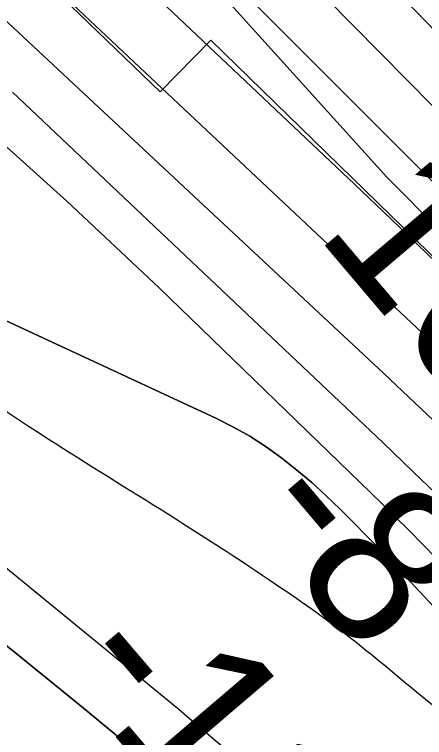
# Model space of a CAD drawing. Extents: x 3279314 to 3317160, y 734079 to 759431.
# Drawn here: x 3308373.6 to 3308545.4, y 751081.3 to 751384.3 of the extents above; entities that cross this region are included whole.
import ezdxf

# ---------------------------------------------------------------- set-up
doc = ezdxf.new("R2010")
doc.units = 0
for name, color, linetype in [('V-RIVR-EDGE', 7, 'Continuous'), ('V-RIVR-RANG', 7, 'Continuous'), ('V-RRAP-RVMT', 7, 'Continuous'), ('V-SITE-VEGE', 7, 'Continuous'), ('V-TOPO-DPTH', 7, 'Continuous'), ('V-TOPO-MAJR', 7, 'Continuous'), ('V-TOPO-MINR', 7, 'Continuous'), ('V-TOPO-WATR', 7, 'Continuous')]:
    doc.layers.add(name, color=color, linetype=linetype)

msp = doc.modelspace()

# ---------------------------------------------------------------- linework, layer by layer
at = {"layer": 'V-RIVR-EDGE'}
msp.add_spline([(3310321.13, 749040.23), (3310300.43, 749054.71), (3310291.48, 749060.21), (3310284.53, 749069.69), (3310279.08, 749082.15), (3310276.14, 749099.09), (3310273.16, 749101.58), (3310272.66, 749103.08), (3310274.17, 749108.55), (3310272.69, 749114.53), (3310270.22, 749124), (3310267.74, 749126.49), (3310257.78, 749125.02), (3310250.81, 749127.03), (3310248.83, 749130.03), (3310246.36, 749138), (3310246.37, 749142.98), (3310240.9, 749146.48), (3310227.47, 749153.98), (3310224.49, 749156.98), (3310223.53, 749170.92), (3310223.05, 749178.39), (3310221.57, 749182.88), (3310210.16, 749201.33), (3310196.27, 749220.28), (3310184.35, 749234.26), (3310180.89, 749244.22), (3310168.48, 749260.69), (3310132.24, 749302.6), (3310100.95, 749338.04), (3310093.01, 749349.51), (3310080.1, 749360.99), (3310068.19, 749377.95), (3310063.22, 749384.44), (3310063.24, 749392.9), (3310059.28, 749401.38), (3310050.84, 749409.37), (3310038.9, 749415.37), (3310032.93, 749417.88), (3310031.94, 749421.36), (3310031.97, 749431.32), (3310027.51, 749441.79), (3310013.62, 749463.24), (3310002.21, 749480.19), (3309996.75, 749484.69), (3309989.8, 749494.17), (3309966.47, 749525.1), (3309915.81, 749577.01), (3309885.51, 749606.96), (3309870.12, 749627.91), (3309858.72, 749646.37), (3309848.3, 749660.83), (3309832.41, 749680.29), (3309811.56, 749707.23), (3309792.19, 749727.7), (3309770.83, 749747.17), (3309749.97, 749767.14), (3309721.15, 749794.1), (3309694.33, 749821.55), (3309675.95, 749841.02), (3309647.16, 749875.94), (3309632.27, 749893.91), (3309623.81, 749897.91), (3309619.35, 749905.89), (3309612.4, 749914.37), (3309608.42, 749917.87), (3309602.95, 749917.88), (3309597.97, 749917.89), (3309593.49, 749919.4), (3309591.01, 749923.39), (3309589.53, 749928.87), (3309582.58, 749936.85), (3309559.72, 749955.33), (3309517.49, 749996.77), (3309500.12, 750016.73), (3309486.72, 750038.67), (3309451.96, 750074.11), (3309414.2, 750111.55), (3309372.47, 750150), (3309355.08, 750165.97), (3309348.13, 750174.95), (3309345.66, 750180.94), (3309337.24, 750197.39), (3309328.3, 750210.36), (3309324.84, 750220.82), (3309324.86, 750227.79), (3309323.88, 750231.78), (3309308.97, 750246.75), (3309301.02, 750253.25), (3309289.58, 750255.27), (3309275.65, 750261.28), (3309266.21, 750269.27), (3309256.29, 750285.23), (3309242.39, 750304.18), (3309232.48, 750324.13), (3309226.56, 750344.06), (3309225.09, 750354.02), (3309225.1, 750360.49), (3309226.61, 750366.47), (3309226.63, 750374.93), (3309224.66, 750381.91), (3309217.72, 750394.37), (3309214.25, 750402.35), (3309208.81, 750416.8), (3309202.88, 750437.23), (3309195.97, 750461.15), (3309191.05, 750483.07), (3309177.66, 750507.51), (3309165.75, 750523.97), (3309142.39, 750541.95), (3309121.53, 750561.92), (3309087.25, 750593.38), (3309058.44, 750623.32), (3309023.66, 750653.78), (3308984.89, 750682.26), (3308965.52, 750701.73), (3308934.71, 750725.21), (3308916.82, 750741.69), (3308889.5, 750766.65), (3308879.07, 750781.12), (3308861.7, 750803.57), (3308838.86, 750831.51), (3308825.46, 750846.48), (3308814.55, 750864.44), (3308799.66, 750884.89), (3308786.77, 750907.83), (3308769.91, 750936.75), (3308755.5, 750949.23), (3308730.15, 750966.23), (3308702.32, 750989.7), (3308667.03, 751014.68), (3308635.22, 751038.16), (3308607.37, 751054.17), (3308596.45, 751066.15), (3308577.55, 751076.15), (3308544.74, 751098.14), (3308515.42, 751122.12), (3308480.63, 751147.1), (3308431.9, 751178.59), (3308381.19, 751210.58), (3308313.08, 751254.57), (3308298.17, 751264.07), (3308277.31, 751288.02), (3308255.95, 751308.99), (3308247.01, 751317.97), (3308234.57, 751321.99), (3308223.13, 751325), (3308216.67, 751329.5), (3308211.21, 751335.99), (3308207.75, 751346.95), (3308191.84, 751357.45), (3308167.47, 751369.96), (3308143.1, 751381.47), (3308114.75, 751393.99), (3308098.83, 751402), (3308065.53, 751427.97), (3308034.73, 751454.44), (3307987.99, 751482.94), (3307953.18, 751501.95), (3307919.38, 751524.44), (3307889.04, 751538.95), (3307842.78, 751558.49), (3307826.37, 751569.48), (3307807.98, 751583.97), (3307787.11, 751600.95), (3307757.78, 751617.95), (3307730.93, 751635.94), (3307709.54, 751642.47), (3307686.18, 751660.95), (3307647.39, 751683.46), (3307590.22, 751719.45), (3307548.46, 751746.94), (3307501.72, 751774.94), (3307418.18, 751822.45), (3307378.91, 751849.94), (3307352.06, 751864.44), (3307323.22, 751882.44), (3307282.93, 751899.97), (3307232.7, 751923.5), (3307180.99, 751954.99), (3307151.19, 751984.94), (3307118.88, 752007.93), (3307079.59, 752027.95), (3307037.81, 752048.46), (3306959.2, 752074.05), (3306908.45, 752091.61), (3306835.32, 752115.69), (3306813.43, 752124.71), (3306798, 752129.23), (3306775.59, 752128.29), (3306737.24, 752125.39), (3306707.36, 752121.48), (3306675.99, 752124.05), (3306640.67, 752138.08), (3306619.79, 752149.59), (3306586.97, 752168.09), (3306556.14, 752186.09), (3306540.22, 752191.11), (3306530.77, 752196.11), (3306523.31, 752198.12), (3306509.86, 752198.66), (3306494.43, 752199.19), (3306481.99, 752202.21), (3306455.62, 752212.73), (3306426.27, 752223.26), (3306394.43, 752235.79), (3306377.52, 752244.3), (3306357.63, 752254.8), (3306340.22, 752261.82), (3306315.84, 752271.84), (3306291.96, 752278.87), (3306250.66, 752292.41), (3306229.29, 752305.91), (3306214.86, 752312.92), (3306196.46, 752320.43), (3306178.54, 752322.47), (3306158.63, 752327.5), (3306122.35, 752354.48), (3306083.1, 752388.93), (3306035.88, 752426.89), (3305994.62, 752454.38), (3305960.83, 752483.35), (3305942.93, 752491.36), (3305925.51, 752496.38), (3305911.08, 752501.39), (3305890.21, 752519.37), (3305880.28, 752528.36), (3305854.92, 752543.36), (3305817.11, 752558.39), (3305791.24, 752567.92), (3305763.88, 752577.45), (3305740.5, 752586.47), (3305713.14, 752599.98), (3305680.82, 752615.99), (3305651.97, 752630.01), (3305614.66, 752644.04), (3305572.38, 752660.58), (3305548.49, 752666.61), (3305515.65, 752676.65), (3305473.87, 752696.18), (3305452.48, 752705.69), (3305406.24, 752733.19), (3305373.44, 752759.66), (3305338.65, 752786.14), (3305328.71, 752794.13), (3305312.3, 752802.64), (3305286.93, 752813.66), (3305252.11, 752826.69), (3305242.16, 752830.2), (3305208.83, 752844.72), (3305177.02, 752867.21), (3305143.72, 752892.19), (3305118.38, 752915.16), (3305099, 752933.13), (3305078.61, 752943.14), (3305068.68, 752953.62), (3305059.76, 752971.57), (3305047.83, 752980.06), (3305022.47, 752992.58), (3305004.56, 752998.1), (3304987.64, 753004.11), (3304962.77, 753016.13), (3304950.35, 753026.12), (3304927, 753047.59), (3304902.65, 753069.06), (3304884.27, 753085.54), (3304875.32, 753093.03), (3304866.37, 753098.53), (3304851.45, 753104.04), (3304833.04, 753108.07), (3304825.58, 753113.07), (3304814.14, 753120.56), (3304795.25, 753131.07), (3304772.88, 753147.56), (3304761.44, 753154.06), (3304763.94, 753158.04), (3304771.92, 753160.01), (3304783.88, 753164.96), (3304789.87, 753171.91), (3304791.88, 753177.39), (3304788.41, 753185.36), (3304783.94, 753189.36), (3304774.98, 753188.88), (3304768, 753187.9), (3304759.52, 753180.45), (3304750.53, 753171.51), (3304743.06, 753171.03), (3304737.09, 753172.04), (3304729.16, 753187.5), (3304721.73, 753203.95), (3304719.77, 753216.4), (3304715.85, 753239.82), (3304713.88, 753252.27), (3304707.95, 753266.73), (3304696.05, 753288.66), (3304696.05, 753291.15), (3304698.05, 753293.14), (3304721.87, 753260.22), (3304725.85, 753259.21), (3304731.83, 753261.69), (3304735.33, 753264.17), (3304733.35, 753270.15), (3304720.92, 753276.65), (3304713.96, 753281.65), (3304711.48, 753286.14), (3304713.98, 753291.11), (3304717.98, 753296.58), (3304717.99, 753300.56), (3304718.5, 753307.03), (3304717.02, 753313.51), (3304711.57, 753324.98), (3304706.64, 753344.91), (3304708.16, 753355.36), (3304713.67, 753366.3), (3304719.16, 753370.27), (3304720.66, 753373.26), (3304721.2, 753393.17), (3304720.24, 753405.62), (3304722.25, 753412.09), (3304722.76, 753416.07), (3304717.78, 753416.58), (3304715.78, 753414.1), (3304705.78, 753396.7), (3304698.79, 753388.75), (3304690.8, 753382.79), (3304689.3, 753379.81), (3304686.29, 753369.36), (3304679.29, 753358.92), (3304660.84, 753349), (3304644.89, 753343.07), (3304640.41, 753343.08), (3304636.93, 753344.58), (3304631.46, 753345.09), (3304617.01, 753341.14), (3304603.55, 753337.19), (3304582.13, 753334.26), (3304568.69, 753336.28), (3304558.23, 753332.33), (3304554.24, 753329.85), (3304552.23, 753325.37), (3304552.22, 753319.89), (3304556.69, 753317.39), (3304565.16, 753317.37), (3304576.61, 753317.34), (3304598.04, 753325.26), (3304606.01, 753325.24), (3304613.48, 753325.22), (3304648.36, 753335.09), (3304667.78, 753333.55), (3304668.76, 753326.58), (3304665.26, 753321.61), (3304643.84, 753318.67), (3304628.9, 753317.21), (3304618.94, 753317.24), (3304605.48, 753310.3), (3304596.99, 753303.35), (3304588.02, 753300.88), (3304567.61, 753299.44), (3304549.68, 753299.98), (3304541.72, 753301.99), (3304535.25, 753305.49), (3304526.8, 753311.99), (3304519.87, 753327.44), (3304518.9, 753335.41), (3304521.39, 753337.4), (3304525.87, 753336.89), (3304526.84, 753326.93), (3304529.33, 753326.92), (3304534.81, 753329.4), (3304537.33, 753338.35), (3304537.34, 753342.34), (3304537.86, 753354.29), (3304541.37, 753363.24), (3304546.86, 753368.71), (3304559.32, 753371.16), (3304574.27, 753376.6), (3304588.22, 753378.06), (3304594.7, 753384.02), (3304597.71, 753389.99), (3304596.72, 753393.48), (3304592.24, 753395.98), (3304585.76, 753391.02), (3304573.81, 753391.05), (3304554.38, 753389.6), (3304538.93, 753384.66), (3304531.44, 753374.72), (3304526.44, 753364.27), (3304528.89, 753350.82), (3304526.89, 753347.34), (3304520.9, 753341.38), (3304515.92, 753340.9), (3304509.95, 753341.41), (3304494.53, 753349.41), (3304491.56, 753355.9), (3304490.57, 753360.38), (3304490.59, 753365.36), (3304496.09, 753376.8), (3304507.09, 753394.7), (3304515.59, 753407.62), (3304516.11, 753419.07), (3304517.12, 753423.55), (3304526.1, 753431), (3304531.1, 753437.46), (3304532.61, 753445.92), (3304524.17, 753453.41), (3304521.69, 753458.9), (3304530.68, 753468.83), (3304541.15, 753474.28), (3304555.1, 753477.24), (3304557.09, 753479.22), (3304557.1, 753482.71), (3304543.16, 753483.24), (3304520.26, 753482.8), (3304499.35, 753484.84), (3304485.9, 753485.38), (3304474.95, 753484.41), (3304448.54, 753476.5), (3304441.56, 753474.53), (3304417.11, 753455.17), (3304393.67, 753438.3), (3304387.18, 753431.34), (3304378.71, 753431.36), (3304357.3, 753430.92), (3304348.83, 753429.94), (3304343.84, 753425.97), (3304328.37, 753410.58), (3304326.37, 753409.58), (3304314.92, 753410.11), (3304308.96, 753414.61), (3304303.5, 753421.09), (3304279.16, 753448.54), (3304275.21, 753458.51), (3304275.22, 753462.99), (3304280.21, 753469.45), (3304287.22, 753484.87), (3304290.73, 753495.82), (3304296.22, 753498.79), (3304306.68, 753501.26), (3304317.16, 753508.2), (3304337.61, 753522.09), (3304349.57, 753526.54), (3304379.96, 753532.94), (3304408.85, 753538.85), (3304418.82, 753542.31), (3304423.32, 753547.77), (3304423.33, 753551.76), (3304423.33, 753553.75), (3304421.84, 753554.75), (3304418.35, 753551.77), (3304410.38, 753551.79), (3304404.9, 753551.3), (3304391.95, 753548.35), (3304380.99, 753545.89), (3304368.53, 753544.42), (3304359.07, 753542.95), (3304347.6, 753538), (3304334.64, 753532.06), (3304327.66, 753526.6), (3304316.68, 753518.16), (3304306.22, 753513.7), (3304279.82, 753511.28), (3304275.34, 753513.78), (3304273.85, 753513.78), (3304261.39, 753511.33), (3304257.92, 753514.82), (3304257.94, 753522.79), (3304258.95, 753529.76), (3304264.43, 753532.23), (3304275.4, 753536.19), (3304283.38, 753540.65), (3304289.88, 753553.08)], degree=3, dxfattribs=at)
at = {"layer": 'V-RRAP-RVMT'}
for p, q in [((3308282.81, 751498.32), (3308434.61, 751351.84)), ((3308434.61, 751351.84), (3308455.79, 751373.57)), ((3308455.79, 751373.57), (3308650.49, 751183.88))]:
    msp.add_line(p, q, dxfattribs=at)
at = {"layer": 'V-SITE-VEGE'}
msp.add_lwpolyline([(3308261.94, 751612.88), (3308529.59, 751316.12), (3308616.58, 751228.08), (3308671.21, 751181.42), (3308732.71, 751134.72), (3308759.92, 751093.37), (3308788.67, 751022.84), (3308831.19, 750959.09), (3308907.84, 750862.54), (3308982.88, 750784.86), (3309070.03, 750724.28), (3309089.8, 750712.17), (3309089.8, 755677.94)], dxfattribs=at)
at = {"layer": 'V-TOPO-DPTH'}
for points in [[(3307949.15, 751810.38), (3308560.82, 751235.32), (3308574.34, 751222.51), (3308587.81, 751209.64), (3308601.18, 751196.67), (3308614.48, 751183.64), (3308617.2, 751180.96), (3308629.09, 751169.21), (3308640.97, 751157.45), (3308652.82, 751145.66), (3308664.66, 751133.86), (3308676.48, 751122.04), (3308688.3, 751110.22), (3308700.11, 751098.39), (3308711.91, 751086.56), (3308805.87, 750992.31), (3308864.45, 750933.16), (3308922.77, 750873.74), (3308980.68, 750813.93), (3309038.33, 750753.87), (3309151.76, 750634.88)], [(3309067.22, 750666.07), (3309038.53, 750696.72), (3309009.53, 750727.09), (3308980.09, 750757.02), (3308950.34, 750786.65), (3308920.36, 750816.06), (3308890.35, 750845.44), (3308860.31, 750874.79), (3308830.26, 750904.12), (3308813.57, 750920.39), (3308775.26, 750957.95), (3308737.09, 750995.65), (3308699.13, 751033.56), (3308661.31, 751071.61), (3308578.62, 751155.28), (3308566.07, 751167.86), (3308553.44, 751180.34), (3308540.68, 751192.7), (3308527.84, 751204.98), (3308372.76, 751351.77)], [(3309067.22, 750666.07), (3309038.53, 750696.72), (3309009.53, 750727.09), (3308980.09, 750757.02), (3308950.34, 750786.65), (3308920.36, 750816.06), (3308890.35, 750845.44), (3308860.31, 750874.79), (3308830.26, 750904.12), (3308813.57, 750920.39), (3308775.26, 750957.95), (3308737.09, 750995.65), (3308699.13, 751033.56), (3308661.31, 751071.61), (3308578.62, 751155.28), (3308566.07, 751167.86), (3308553.44, 751180.34), (3308540.68, 751192.7), (3308527.84, 751204.98), (3308372.76, 751351.77)], [(3308429.09, 751071.74), (3308401.69, 751094.3), (3308374.11, 751116.65), (3308155.68, 751291.52)], [(3308155.68, 751291.52), (3308374.11, 751116.65), (3308401.69, 751094.3), (3308429.09, 751071.74)], [(3308336.28, 751271.59), (3308457.88, 751215.16), (3308465.12, 751211.51), (3308472.18, 751207.55), (3308478.96, 751203.14), (3308485.57, 751198.42), (3308491.92, 751193.36), (3308498.13, 751188.13), (3308504.13, 751182.65), (3308509.98, 751177.01), (3308526.71, 751160.22), (3308527.41, 751159.51), (3308528.11, 751158.8), (3308528.8, 751158.07), (3308529.49, 751157.35), (3308716.66, 750957.04), (3308775.1, 750895.59), (3308834.26, 750834.85), (3308894.48, 750775.16), (3308955.41, 750716.18), (3309068.91, 750608.26)], [(3308336.28, 751271.59), (3308457.88, 751215.16), (3308465.12, 751211.51), (3308472.18, 751207.55), (3308478.96, 751203.14), (3308485.57, 751198.42), (3308491.92, 751193.36), (3308498.13, 751188.13), (3308504.13, 751182.65), (3308509.98, 751177.01), (3308526.71, 751160.22), (3308527.41, 751159.51), (3308528.11, 751158.8), (3308528.8, 751158.07), (3308529.49, 751157.35), (3308716.66, 750957.04), (3308775.1, 750895.59), (3308834.26, 750834.85), (3308894.48, 750775.16), (3308955.41, 750716.18), (3309068.91, 750608.26)]]:
    msp.add_lwpolyline(points, dxfattribs=at)
at = {"layer": 'V-TOPO-MAJR'}
msp.add_lwpolyline([(3309063.53, 750847.82), (3309032.19, 750880.08), (3308999.58, 750911.06), (3308966.13, 750941.18), (3308954.73, 750951.03), (3308926.48, 750975.75), (3308898.42, 751000.67), (3308870.65, 751025.92), (3308843.07, 751051.38), (3308815.81, 751077.17), (3308788.78, 751103.2), (3308762.08, 751129.58), (3308735.62, 751156.19), (3308673.75, 751219.21), (3308656.72, 751236.54), (3308639.68, 751253.86), (3308622.62, 751271.17), (3308605.55, 751288.46), (3307895.8, 752007.09)], dxfattribs=at)
at = {"layer": 'V-TOPO-MINR'}
for points in [[(3309121.83, 750702.06), (3309008.67, 750817.2), (3308944, 750882.97), (3308879.29, 750948.7), (3308814.55, 751014.4), (3308749.77, 751080.06), (3308609.61, 751222.07), (3308607.95, 751223.75), (3308606.28, 751225.41), (3308604.62, 751227.08), (3308602.94, 751228.73), (3308576.43, 751254.89), (3308561.45, 751269.57), (3308546.4, 751284.18), (3308531.26, 751298.7), (3308516.06, 751313.16), (3307693.1, 752090.84)], [(3309151.76, 750634.88), (3309038.33, 750753.87), (3308980.68, 750813.93), (3308922.77, 750873.74), (3308864.45, 750933.16), (3308805.87, 750992.31), (3308711.91, 751086.56), (3308700.11, 751098.39), (3308688.3, 751110.22), (3308676.48, 751122.04), (3308664.66, 751133.86), (3308652.82, 751145.66), (3308640.97, 751157.45), (3308629.09, 751169.21), (3308617.2, 751180.96), (3308614.48, 751183.64), (3308601.18, 751196.67), (3308587.81, 751209.64), (3308574.34, 751222.51), (3308560.82, 751235.32), (3307949.15, 751810.38)], [(3309236.66, 750694.71), (3309036.58, 750918.18), (3309000.45, 750956.49), (3308963.08, 750993.49), (3308923.86, 751028.52), (3308883.4, 751062.23), (3308831.13, 751103.54), (3308815.98, 751115.74), (3308800.99, 751128.11), (3308786.23, 751140.76), (3308771.63, 751153.59), (3308757.26, 751166.7), (3308743.07, 751179.98), (3308729.15, 751193.54), (3308715.39, 751207.28), (3308677.01, 751246.39), (3308666.52, 751257.1), (3308656.05, 751267.82), (3308645.6, 751278.56), (3308635.16, 751289.31), (3308407.72, 751524.04)], [(3309123.99, 750633.26), (3309051.35, 750710.85), (3309008.86, 750755.74), (3308966.04, 750800.31), (3308922.73, 750844.41), (3308879.1, 750888.19), (3308842.43, 750924.57), (3308816.87, 750949.91), (3308791.3, 750975.23), (3308765.71, 751000.54), (3308740.1, 751025.83), (3308714.51, 751051.13), (3308688.94, 751076.46), (3308663.4, 751101.82), (3308637.89, 751127.21), (3308610.8, 751154.22), (3308590.41, 751174.35), (3308569.89, 751194.34), (3308549.18, 751214.13), (3308528.33, 751233.79), (3308280.68, 751465.01)], [(3308460.48, 751077.62), (3308455.98, 751081.49), (3308451.48, 751085.36), (3308446.96, 751089.21), (3308442.41, 751093.02), (3308437.83, 751096.8), (3308010.24, 751447.01)], [(3309078.52, 750789.32), (3309055.31, 750811.67), (3309031.81, 750833.76), (3309008.41, 750855.95), (3308985.15, 750878.29), (3308961.99, 750900.72), (3308920.98, 750940.7), (3308877.52, 750983.33), (3308834.24, 751026.15), (3308791.24, 751069.25), (3308748.42, 751112.53), (3308642.15, 751220.63), (3308632.68, 751230.23), (3308623.2, 751239.82), (3308613.69, 751249.38), (3308604.17, 751258.93), (3308429.98, 751433.09)], [(3309069.44, 750636.92), (3309053.18, 750654.03), (3309036.61, 750670.83), (3309019.83, 750687.43), (3309002.88, 750703.86), (3308985.91, 750720.29), (3308968.93, 750736.69), (3308951.93, 750753.08), (3308885.28, 750817.26), (3308835.2, 750866), (3308785.48, 750915.08), (3308736.29, 750964.69), (3308687.44, 751014.66), (3308550.38, 751156.36), (3308544.68, 751162.2), (3308538.93, 751168.01), (3308533.14, 751173.76), (3308527.31, 751179.47), (3308434.2, 751269.74), (3308395.48, 751306.08), (3308355.99, 751341.56)], [(3308429.09, 751071.74), (3308401.69, 751094.3), (3308374.11, 751116.65), (3308155.68, 751291.52)], [(3309068.91, 750608.26), (3308955.41, 750716.18), (3308894.48, 750775.16), (3308834.26, 750834.85), (3308775.1, 750895.59), (3308716.66, 750957.04), (3308529.49, 751157.35), (3308528.8, 751158.07), (3308528.11, 751158.8), (3308527.41, 751159.51), (3308526.71, 751160.22), (3308509.98, 751177.01), (3308504.13, 751182.65), (3308498.13, 751188.13), (3308491.92, 751193.36), (3308485.57, 751198.42), (3308478.96, 751203.14), (3308472.18, 751207.55), (3308465.12, 751211.51), (3308457.88, 751215.16), (3308336.28, 751271.59)]]:
    msp.add_lwpolyline(points, dxfattribs=at)
at = {"layer": 'V-TOPO-WATR'}
msp.add_lwpolyline([(3309067.22, 750666.07), (3309038.53, 750696.72), (3309009.53, 750727.09), (3308980.09, 750757.02), (3308950.34, 750786.65), (3308920.36, 750816.06), (3308890.35, 750845.44), (3308860.31, 750874.79), (3308830.26, 750904.12), (3308813.57, 750920.39), (3308775.26, 750957.95), (3308737.09, 750995.65), (3308699.13, 751033.56), (3308661.31, 751071.61), (3308578.62, 751155.28), (3308566.07, 751167.86), (3308553.44, 751180.34), (3308540.68, 751192.7), (3308527.84, 751204.98), (3308372.76, 751351.77)], dxfattribs=at)

# ---------------------------------------------------------------- texts
at = {"layer": 'V-RIVR-RANG'}
for s, rotation, p in [('16.6', 310.2983, (3308499.2, 751292.64)), ('-8', 310.2983, (3308468.8, 751173.86)), ('-11', 310.4913, (3308392.12, 751109.41))]:
    msp.add_text(s, height=67, rotation=rotation, dxfattribs=at).set_placement(p)

doc.saveas('drawing.dxf')
